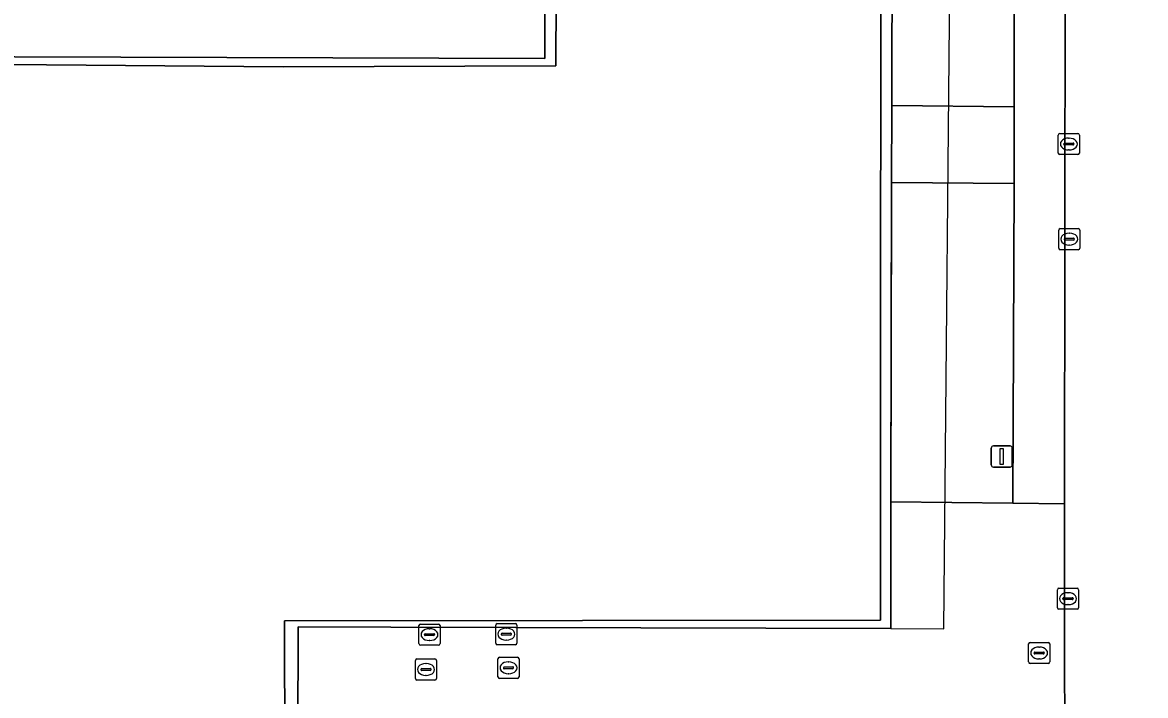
# Model space of a CAD drawing. Extents: x 161477 to 163040, y 383680 to 384871.
# Drawn here: x 162292.3 to 162345.4, y 384250.2 to 384282 of the extents above; entities that cross this region are included whole.
import ezdxf

# ---------------------------------------------------------------- set-up
doc = ezdxf.new("R2010")
doc.units = 0
for name, color, linetype in [('IMGEO_Brandkraan', 7, 'Continuous'), ('IMGEO_Dek', 7, 'Continuous'), ('IMGEO_Groenvoorziening', 7, 'Continuous'), ('IMGEO_Kolk', 7, 'Continuous'), ('IMGEO_Lichtmast', 7, 'Continuous'), ('IMGEO_Pand', 7, 'Continuous'), ('IMGEO_Parkeervlak_open', 7, 'Continuous'), ('IMGEO_Rijbaan_lokaal_open', 7, 'Continuous'), ('IMGEO_Rioolput', 7, 'Continuous'), ('IMGEO_Terreindeel_halfverhard', 7, 'Continuous'), ('IMGEO_Voetpad_gesloten', 7, 'Continuous'), ('IMGEO_Voetpad_open', 7, 'Continuous')]:
    doc.layers.add(name, color=color, linetype=linetype)

msp = doc.modelspace()

# ---------------------------------------------------------------- linework, layer by layer
at = {"layer": 'IMGEO_Brandkraan'}
for p, q in [((162339.829, 384251.834), (162339.829, 384252.686)), ((162339.904, 384252.76), (162340.756, 384252.76)), ((162340.83, 384252.686), (162340.83, 384251.834)), ((162340.088, 384252.254), (162340.088, 384252.266)), ((162340.526, 384252.217), (162340.128, 384252.217)), ((162340.131, 384252.303), (162340.529, 384252.303)), ((162340.317, 384252.54), (162340.342, 384252.54)), ((162340.572, 384252.266), (162340.572, 384252.254)), ((162340.756, 384251.76), (162339.904, 384251.76)), ((162340.34, 384251.98), (162340.315, 384251.98))]:
    msp.add_line(p, q, dxfattribs=at)
for points in [[(162339.829, 384251.834), (162339.829, 384252.686)], [(162339.904, 384252.76), (162340.756, 384252.76)], [(162340.83, 384252.686), (162340.83, 384251.834)], [(162340.756, 384251.76), (162339.904, 384251.76)]]:
    msp.add_lwpolyline(points, dxfattribs=at)
for centre, radius, start, end in [((162339.906, 384252.684), 0.0765, 91.552, 178.448), ((162339.906, 384252.684), 0.0765, 91.552, 178.448), ((162340.754, 384252.684), 0.0765, 1.552, 88.448), ((162340.754, 384252.684), 0.0765, 1.552, 88.448), ((162340.128, 384252.263), 0.0403, 85.8775, 175.7526), ((162340.125, 384252.253), 0.0366, 178.938, 274.7102), ((162340.529, 384252.26), 0.043, 264.8664, 352.4533), ((162340.533, 384252.265), 0.0386, 1.7309, 96.639), ((162339.906, 384251.836), 0.0765, 181.552, 268.448), ((162339.906, 384251.836), 0.0765, 181.552, 268.448), ((162340.754, 384251.836), 0.0765, 271.552, 358.448), ((162340.754, 384251.836), 0.0765, 271.552, 358.448)]:
    msp.add_arc(centre, radius, start, end, dxfattribs=at)
for centre, major_axis, ratio, start_param, end_param in [((162340.316, 384252.26), (-0.387, 0.002), 0.722429, 4.712389, 7.853982), ((162340.341, 384252.26), (-0.39, 0.002), 0.717154, 1.570796, 4.712389)]:
    msp.add_ellipse(centre, major_axis=major_axis, ratio=ratio, start_param=start_param, end_param=end_param, dxfattribs=at)
at = {"layer": 'IMGEO_Dek'}
msp.add_lwpolyline([(162346.374, 384298.801), (162341.569, 384298.807), (162339.146, 384298.81), (162336.096, 384298.81), (162336.037, 384309.507), (162336.003, 384315.532), (162335.96, 384323.226), (162334.307, 384323.25), (162333.455, 384323.262), (162333.44, 384315.53), (162333.427, 384309.474), (162333.327, 384259.394), (162333.315, 384253.414), (162335.823, 384253.405), (162336.152, 384288.811), (162336.108, 384296.753), (162339.147, 384296.744), (162341.567, 384296.737), (162346.608, 384296.722)], dxfattribs=at)
at = {"layer": 'IMGEO_Groenvoorziening'}
for points in [[(162339.147, 384296.744), (162339.146, 384298.81), (162339.143, 384309.546), (162333.427, 384309.474), (162333.364, 384278.118), (162339.153, 384278.064)], [(162339.144, 384274.434), (162333.357, 384274.488), (162333.327, 384259.394), (162339.087, 384259.335)]]:
    msp.add_lwpolyline(points, close=True, dxfattribs=at)
at = {"layer": 'IMGEO_Kolk'}
for p, q in [((162341.231, 384275.873), (162341.231, 384276.725)), ((162341.306, 384276.799), (162342.158, 384276.799)), ((162341.719, 384276.579), (162341.744, 384276.579)), ((162342.232, 384276.725), (162342.232, 384275.873)), ((162341.49, 384276.293), (162341.49, 384276.305)), ((162341.928, 384276.256), (162341.53, 384276.256)), ((162341.533, 384276.342), (162341.931, 384276.342)), ((162341.974, 384276.305), (162341.974, 384276.293)), ((162342.158, 384275.799), (162341.306, 384275.799)), ((162341.742, 384276.019), (162341.717, 384276.019)), ((162341.252, 384271.381), (162341.252, 384272.233)), ((162341.327, 384272.307), (162342.179, 384272.307)), ((162341.511, 384271.801), (162341.511, 384271.813)), ((162341.554, 384271.85), (162341.952, 384271.85)), ((162341.74, 384272.087), (162341.765, 384272.087)), ((162341.995, 384271.813), (162341.995, 384271.801)), ((162342.253, 384272.233), (162342.253, 384271.381)), ((162342.179, 384271.307), (162341.327, 384271.307)), ((162341.949, 384271.764), (162341.551, 384271.764)), ((162341.763, 384271.527), (162341.738, 384271.527)), ((162341.191, 384254.398), (162341.191, 384255.25)), ((162341.266, 384255.324), (162342.118, 384255.324)), ((162341.45, 384254.818), (162341.45, 384254.83)), ((162341.493, 384254.867), (162341.891, 384254.867)), ((162341.679, 384255.104), (162341.704, 384255.104)), ((162341.934, 384254.83), (162341.934, 384254.818)), ((162342.192, 384255.25), (162342.192, 384254.398)), ((162342.118, 384254.324), (162341.266, 384254.324)), ((162341.888, 384254.781), (162341.49, 384254.781)), ((162341.702, 384254.544), (162341.677, 384254.544)), ((162311.026, 384252.702), (162311.026, 384253.554)), ((162311.101, 384253.628), (162311.953, 384253.628)), ((162311.514, 384253.408), (162311.539, 384253.408)), ((162312.027, 384253.554), (162312.027, 384252.702)), ((162314.655, 384252.723), (162314.655, 384253.575)), ((162314.73, 384253.649), (162315.582, 384253.649)), ((162315.143, 384253.429), (162315.168, 384253.429)), ((162315.656, 384253.575), (162315.656, 384252.723)), ((162311.285, 384253.122), (162311.285, 384253.134)), ((162311.723, 384253.085), (162311.325, 384253.085)), ((162311.328, 384253.171), (162311.726, 384253.171)), ((162311.537, 384252.848), (162311.512, 384252.848)), ((162311.769, 384253.134), (162311.769, 384253.122)), ((162314.914, 384253.143), (162314.914, 384253.155)), ((162315.352, 384253.106), (162314.954, 384253.106)), ((162314.957, 384253.192), (162315.355, 384253.192)), ((162315.166, 384252.869), (162315.141, 384252.869)), ((162315.398, 384253.155), (162315.398, 384253.143)), ((162311.953, 384252.628), (162311.101, 384252.628)), ((162315.582, 384252.649), (162314.73, 384252.649))]:
    msp.add_line(p, q, dxfattribs=at)
for points in [[(162341.231, 384275.873), (162341.231, 384276.725)], [(162341.306, 384276.799), (162342.158, 384276.799)], [(162342.232, 384276.725), (162342.232, 384275.873)], [(162342.158, 384275.799), (162341.306, 384275.799)], [(162341.252, 384271.381), (162341.252, 384272.233)], [(162341.327, 384272.307), (162342.179, 384272.307)], [(162342.253, 384272.233), (162342.253, 384271.381)], [(162342.179, 384271.307), (162341.327, 384271.307)], [(162341.191, 384254.398), (162341.191, 384255.25)], [(162341.266, 384255.324), (162342.118, 384255.324)], [(162342.192, 384255.25), (162342.192, 384254.398)], [(162342.118, 384254.324), (162341.266, 384254.324)], [(162311.026, 384252.702), (162311.026, 384253.554)], [(162311.101, 384253.628), (162311.953, 384253.628)], [(162312.027, 384253.554), (162312.027, 384252.702)], [(162314.655, 384252.723), (162314.655, 384253.575)], [(162314.73, 384253.649), (162315.582, 384253.649)], [(162315.656, 384253.575), (162315.656, 384252.723)], [(162311.953, 384252.628), (162311.101, 384252.628)], [(162315.582, 384252.649), (162314.73, 384252.649)]]:
    msp.add_lwpolyline(points, dxfattribs=at)
for centre, radius, start, end in [((162341.308, 384276.723), 0.0765, 91.552, 178.448), ((162341.308, 384276.723), 0.0765, 91.552, 178.448), ((162342.156, 384276.723), 0.0765, 1.552, 88.448), ((162342.156, 384276.723), 0.0765, 1.552, 88.448), ((162341.53, 384276.302), 0.0403, 85.8775, 175.7526), ((162341.527, 384276.292), 0.0366, 178.938, 274.7102), ((162341.931, 384276.299), 0.043, 264.8664, 352.4533), ((162341.935, 384276.304), 0.0386, 1.7309, 96.639), ((162341.308, 384275.875), 0.0765, 181.552, 268.448), ((162341.308, 384275.875), 0.0765, 181.552, 268.448), ((162342.156, 384275.875), 0.0765, 271.552, 358.448), ((162342.156, 384275.875), 0.0765, 271.552, 358.448), ((162341.329, 384272.231), 0.0765, 91.552, 178.448), ((162341.329, 384272.231), 0.0765, 91.552, 178.448), ((162341.551, 384271.81), 0.0403, 85.8775, 175.7526), ((162341.548, 384271.8), 0.0366, 178.938, 274.7102), ((162341.952, 384271.807), 0.043, 264.8664, 352.4533), ((162341.956, 384271.812), 0.0386, 1.7309, 96.639), ((162342.177, 384272.231), 0.0765, 1.552, 88.448), ((162342.177, 384272.231), 0.0765, 1.552, 88.448), ((162341.329, 384271.383), 0.0765, 181.552, 268.448), ((162341.329, 384271.383), 0.0765, 181.552, 268.448), ((162342.177, 384271.383), 0.0765, 271.552, 358.448), ((162342.177, 384271.383), 0.0765, 271.552, 358.448), ((162341.268, 384255.248), 0.0765, 91.552, 178.448), ((162341.268, 384255.248), 0.0765, 91.552, 178.448), ((162341.49, 384254.827), 0.0403, 85.8775, 175.7526), ((162341.487, 384254.817), 0.0366, 178.938, 274.7102), ((162341.891, 384254.824), 0.043, 264.8664, 352.4533), ((162341.895, 384254.829), 0.0386, 1.7309, 96.639), ((162342.116, 384255.248), 0.0765, 1.552, 88.448), ((162342.116, 384255.248), 0.0765, 1.552, 88.448), ((162341.268, 384254.4), 0.0765, 181.552, 268.448), ((162341.268, 384254.4), 0.0765, 181.552, 268.448), ((162342.116, 384254.4), 0.0765, 271.552, 358.448), ((162342.116, 384254.4), 0.0765, 271.552, 358.448), ((162311.103, 384253.552), 0.0765, 91.552, 178.448), ((162311.103, 384253.552), 0.0765, 91.552, 178.448), ((162311.951, 384253.552), 0.0765, 1.552, 88.448), ((162311.951, 384253.552), 0.0765, 1.552, 88.448), ((162314.732, 384253.573), 0.0765, 91.552, 178.448), ((162314.732, 384253.573), 0.0765, 91.552, 178.448), ((162315.58, 384253.573), 0.0765, 1.552, 88.448), ((162315.58, 384253.573), 0.0765, 1.552, 88.448), ((162311.103, 384252.704), 0.0765, 181.552, 268.448), ((162311.103, 384252.704), 0.0765, 181.552, 268.448), ((162311.325, 384253.131), 0.0403, 85.8775, 175.7526), ((162311.322, 384253.121), 0.0366, 178.938, 274.7102), ((162311.726, 384253.128), 0.043, 264.8664, 352.4533), ((162311.73, 384253.133), 0.0386, 1.7309, 96.639), ((162311.951, 384252.704), 0.0765, 271.552, 358.448), ((162311.951, 384252.704), 0.0765, 271.552, 358.448), ((162314.732, 384252.725), 0.0765, 181.552, 268.448), ((162314.732, 384252.725), 0.0765, 181.552, 268.448), ((162314.954, 384253.152), 0.0403, 85.8775, 175.7526), ((162314.951, 384253.142), 0.0366, 178.938, 274.7102), ((162315.355, 384253.149), 0.043, 264.8664, 352.4533), ((162315.359, 384253.154), 0.0386, 1.7309, 96.639), ((162315.58, 384252.725), 0.0765, 271.552, 358.448), ((162315.58, 384252.725), 0.0765, 271.552, 358.448)]:
    msp.add_arc(centre, radius, start, end, dxfattribs=at)
for centre, major_axis, ratio, start_param, end_param in [((162341.718, 384276.299), (-0.387, 0.002), 0.722429, 4.712389, 7.853982), ((162341.743, 384276.299), (-0.39, 0.002), 0.717154, 1.570796, 4.712389), ((162341.739, 384271.807), (-0.387, 0.002), 0.722429, 4.712389, 7.853982), ((162341.764, 384271.807), (-0.39, 0.002), 0.717154, 1.570796, 4.712389), ((162341.678, 384254.824), (-0.387, 0.002), 0.722429, 4.712389, 7.853982), ((162341.703, 384254.824), (-0.39, 0.002), 0.717154, 1.570796, 4.712389), ((162311.513, 384253.128), (-0.387, 0.002), 0.722429, 4.712389, 7.853982), ((162311.538, 384253.128), (-0.39, 0.002), 0.717154, 1.570796, 4.712389), ((162315.142, 384253.149), (-0.387, 0.002), 0.722429, 4.712389, 7.853982), ((162315.167, 384253.149), (-0.39, 0.002), 0.717154, 1.570796, 4.712389)]:
    msp.add_ellipse(centre, major_axis=major_axis, ratio=ratio, start_param=start_param, end_param=end_param, dxfattribs=at)
at = {"layer": 'IMGEO_Lichtmast'}
for p, q in [((162338.065, 384261.14), (162338.065, 384261.94)), ((162338.065, 384261.94), (162338.065, 384261.14)), ((162338.165, 384262.04), (162338.955, 384262.04)), ((162338.955, 384262.04), (162338.165, 384262.04)), ((162339.055, 384261.94), (162339.055, 384261.14)), ((162339.055, 384261.14), (162339.055, 384261.94)), ((162338.955, 384261.04), (162338.165, 384261.04)), ((162338.165, 384261.04), (162338.955, 384261.04))]:
    msp.add_line(p, q, dxfattribs=at)
msp.add_lwpolyline([(162338.485, 384261.915), (162338.635, 384261.915), (162338.635, 384261.165), (162338.485, 384261.165), (162338.485, 384261.915)], dxfattribs=at)
for centre, start, end in [((162338.165, 384261.94), 90, 180), ((162338.165, 384261.94), 90, 180), ((162338.955, 384261.94), 0, 90), ((162338.955, 384261.94), 360, 90), ((162338.165, 384261.14), 180, 270), ((162338.165, 384261.14), 180, 270), ((162338.955, 384261.14), 270, 0), ((162338.955, 384261.14), 270, 0)]:
    msp.add_arc(centre, 0.1, start, end, dxfattribs=at)
at = {"layer": 'IMGEO_Pand'}
msp.add_lwpolyline([(162332.868, 384338.814), (162317.775, 384338.596), (162317.492, 384279.991), (162304.608, 384279.951), (162278.525, 384280.163), (162247.165, 384280.093), (162247.036, 384254.271), (162278.605, 384254.33), (162278.607, 384253.545), (162280.67, 384253.504), (162280.662, 384245.479), (162280.658, 384241.734), (162279.188, 384241.732), (162278.644, 384241.731), (162278.744, 384209.614), (162304.79, 384209.113), (162304.675, 384253.783), (162332.833, 384253.804)], close=True, dxfattribs=at)
at = {"layer": 'IMGEO_Parkeervlak_open'}
msp.add_lwpolyline([(162341.533, 384259.31), (162339.087, 384259.335), (162333.327, 384259.394), (162333.315, 384253.414), (162309.698, 384253.476), (162305.316, 384253.488), (162305.289, 384243.335), (162305.283, 384241.349), (162305.786, 384241.353), (162314.487, 384241.43), (162319.306, 384241.411), (162325.282, 384241.413), (162325.946, 384241.411), (162329.494, 384241.402), (162339.216, 384241.374), (162341.275, 384241.385), (162341.539, 384241.386)], close=True, dxfattribs=at)
at = {"layer": 'IMGEO_Rijbaan_lokaal_open'}
msp.add_lwpolyline([(162341.652, 384366.944), (162341.652, 384365.285), (162341.598, 384353.057), (162341.606, 384339.094), (162341.569, 384298.807), (162341.567, 384296.737), (162341.533, 384259.31), (162341.539, 384241.386), (162341.555, 384222.16), (162341.557, 384219.804), (162341.571, 384203.926), (162341.574, 384200.876), (162341.588, 384183.859)], dxfattribs=at)
at = {"layer": 'IMGEO_Rioolput'}
for p, q in [((162310.859, 384251.054), (162310.859, 384251.906)), ((162310.934, 384251.98), (162311.786, 384251.98)), ((162311.347, 384251.76), (162311.372, 384251.76)), ((162311.86, 384251.906), (162311.86, 384251.054)), ((162314.759, 384251.134), (162314.759, 384251.986)), ((162314.834, 384252.06), (162315.686, 384252.06)), ((162315.247, 384251.84), (162315.272, 384251.84)), ((162315.76, 384251.986), (162315.76, 384251.134)), ((162311.118, 384251.474), (162311.118, 384251.486)), ((162311.556, 384251.437), (162311.158, 384251.437)), ((162311.161, 384251.523), (162311.559, 384251.523)), ((162311.37, 384251.2), (162311.345, 384251.2)), ((162311.602, 384251.486), (162311.602, 384251.474)), ((162315.018, 384251.554), (162315.018, 384251.566)), ((162315.456, 384251.517), (162315.058, 384251.517)), ((162315.061, 384251.603), (162315.459, 384251.603)), ((162315.27, 384251.28), (162315.245, 384251.28)), ((162315.502, 384251.566), (162315.502, 384251.554)), ((162311.786, 384250.98), (162310.934, 384250.98)), ((162315.686, 384251.06), (162314.834, 384251.06))]:
    msp.add_line(p, q, dxfattribs=at)
for points in [[(162310.859, 384251.054), (162310.859, 384251.906)], [(162310.934, 384251.98), (162311.786, 384251.98)], [(162311.86, 384251.906), (162311.86, 384251.054)], [(162314.759, 384251.134), (162314.759, 384251.986)], [(162314.834, 384252.06), (162315.686, 384252.06)], [(162315.76, 384251.986), (162315.76, 384251.134)], [(162311.786, 384250.98), (162310.934, 384250.98)], [(162315.686, 384251.06), (162314.834, 384251.06)]]:
    msp.add_lwpolyline(points, dxfattribs=at)
for centre, radius, start, end in [((162310.936, 384251.904), 0.0765, 91.552, 178.448), ((162310.936, 384251.904), 0.0765, 91.552, 178.448), ((162311.784, 384251.904), 0.0765, 1.552, 88.448), ((162311.784, 384251.904), 0.0765, 1.552, 88.448), ((162314.836, 384251.984), 0.0765, 91.552, 178.448), ((162314.836, 384251.984), 0.0765, 91.552, 178.448), ((162315.684, 384251.984), 0.0765, 1.552, 88.448), ((162315.684, 384251.984), 0.0765, 1.552, 88.448), ((162311.158, 384251.483), 0.0403, 85.8775, 175.7526), ((162311.155, 384251.473), 0.0366, 178.938, 274.7102), ((162311.559, 384251.48), 0.043, 264.8664, 352.4533), ((162311.563, 384251.485), 0.0386, 1.7309, 96.639), ((162314.836, 384251.136), 0.0765, 181.552, 268.448), ((162314.836, 384251.136), 0.0765, 181.552, 268.448), ((162315.058, 384251.563), 0.0403, 85.8775, 175.7526), ((162315.055, 384251.553), 0.0366, 178.938, 274.7102), ((162315.459, 384251.56), 0.043, 264.8664, 352.4533), ((162315.463, 384251.565), 0.0386, 1.7309, 96.639), ((162315.684, 384251.136), 0.0765, 271.552, 358.448), ((162315.684, 384251.136), 0.0765, 271.552, 358.448), ((162310.936, 384251.056), 0.0765, 181.552, 268.448), ((162310.936, 384251.056), 0.0765, 181.552, 268.448), ((162311.784, 384251.056), 0.0765, 271.552, 358.448), ((162311.784, 384251.056), 0.0765, 271.552, 358.448)]:
    msp.add_arc(centre, radius, start, end, dxfattribs=at)
for centre, major_axis, ratio, start_param, end_param in [((162311.346, 384251.48), (-0.387, 0.002), 0.722429, 4.712389, 7.853982), ((162311.371, 384251.48), (-0.39, 0.002), 0.717154, 1.570796, 4.712389), ((162315.246, 384251.56), (-0.387, 0.002), 0.722429, 4.712389, 7.853982), ((162315.271, 384251.56), (-0.39, 0.002), 0.717154, 1.570796, 4.712389)]:
    msp.add_ellipse(centre, major_axis=major_axis, ratio=ratio, start_param=start_param, end_param=end_param, dxfattribs=at)
at = {"layer": 'IMGEO_Terreindeel_halfverhard'}
for points in [[(162332.868, 384338.814), (162332.833, 384253.804), (162304.675, 384253.783), (162304.79, 384209.113), (162278.744, 384209.614)], [(162317.05, 384321.117), (162316.975, 384283.053), (162316.974, 384282.68), (162316.97, 384280.343), (162246.86, 384280.565), (162246.76, 384268.33), (162246.751, 384265.878), (162246.699, 384253.615), (162273.952, 384253.562), (162278.23, 384253.553), (162278.607, 384253.545), (162278.605, 384254.33), (162247.036, 384254.271), (162247.165, 384280.093), (162278.525, 384280.163), (162304.608, 384279.951), (162317.492, 384279.991), (162317.775, 384338.596)], [(162291.767, 384209.002), (162295.07, 384208.998), (162295.066, 384208.815), (162295.049, 384208.018), (162306.215, 384208.002), (162306.244, 384219.804), (162306.25, 384222.12), (162306.273, 384231.538), (162306.265, 384233.285), (162306.243, 384238.489), (162305.511, 384238.501), (162305.276, 384238.505), (162305.283, 384241.349), (162305.289, 384243.335), (162305.316, 384253.488), (162309.698, 384253.476), (162333.315, 384253.414), (162333.327, 384259.394), (162333.357, 384274.488), (162333.364, 384278.118), (162333.427, 384309.474), (162333.44, 384315.53)]]:
    msp.add_lwpolyline(points, dxfattribs=at)
at = {"layer": 'IMGEO_Voetpad_gesloten'}
msp.add_lwpolyline([(162346.374, 384298.801), (162341.569, 384298.807), (162339.146, 384298.81), (162336.096, 384298.81), (162336.037, 384309.507), (162336.003, 384315.532), (162335.96, 384323.226), (162334.307, 384323.25), (162333.455, 384323.262), (162333.44, 384315.53), (162333.427, 384309.474), (162333.327, 384259.394), (162333.315, 384253.414), (162335.823, 384253.405), (162336.152, 384288.811), (162336.108, 384296.753), (162339.147, 384296.744), (162341.567, 384296.737), (162346.608, 384296.722)], dxfattribs=at)
at = {"layer": 'IMGEO_Voetpad_open'}
for points in [[(162341.606, 384339.094), (162339.218, 384339.074), (162339.143, 384315.534), (162341.126, 384315.535), (162341.136, 384309.571), (162339.143, 384309.546), (162339.146, 384298.81), (162339.147, 384296.744), (162339.153, 384278.064), (162339.144, 384274.434), (162339.087, 384259.335), (162341.533, 384259.31), (162341.567, 384296.737), (162341.569, 384298.807)], [(162316.974, 384282.68), (162310.91, 384282.691), (162292.841, 384282.724), (162292.826, 384286.74), (162290.905, 384286.728), (162290.885, 384282.737), (162272.833, 384282.803), (162263.102, 384285.748), (162263.027, 384285.517), (162262.174, 384282.902), (162260.881, 384283.273), (162248.933, 384283.277), (162245.835, 384283.278), (162245.731, 384251.342), (162273.987, 384251.223), (162273.982, 384251.585), (162273.962, 384252.916), (162273.952, 384253.562), (162246.699, 384253.615), (162246.751, 384265.878), (162246.76, 384268.33), (162246.86, 384280.565), (162316.97, 384280.343)], [(162339.153, 384278.064), (162333.364, 384278.118), (162333.357, 384274.488), (162339.144, 384274.434)]]:
    msp.add_lwpolyline(points, close=True, dxfattribs=at)

doc.saveas('drawing.dxf')
